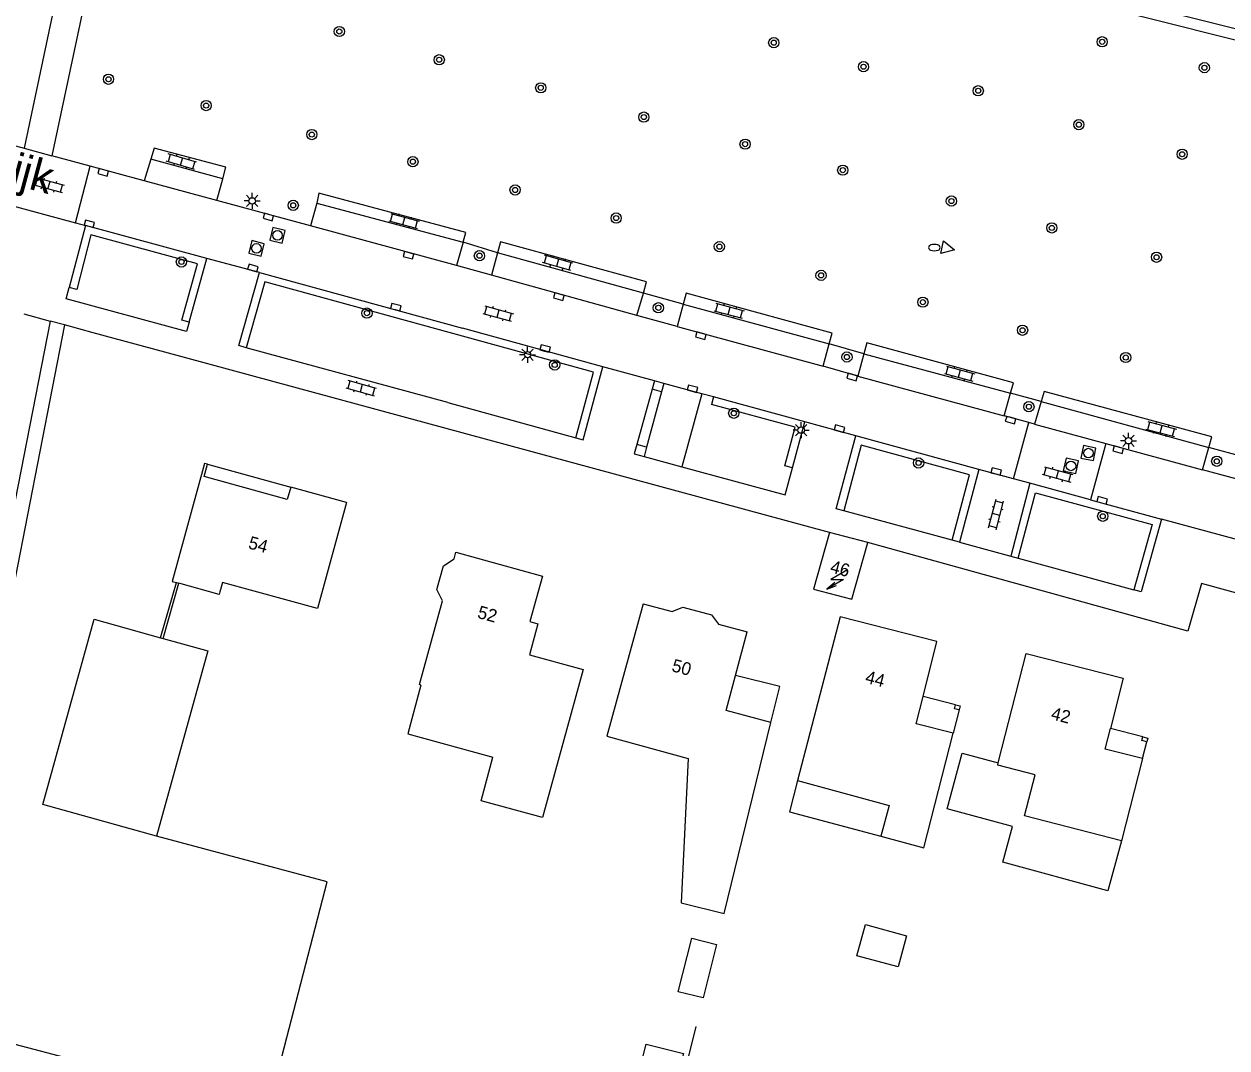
# Model space of a CAD drawing. Extents: x 124000 to 128010, y 398999 to 403000.
# Drawn here: x 127836.8 to 127930.7, y 399703.7 to 399783.6 of the extents above; entities that cross this region are included whole.
import ezdxf

# ---------------------------------------------------------------- set-up
doc = ezdxf.new("R2010")
doc.units = 0
for name, color, linetype in [('gg-afsc-erfafscheiding', 7, 'Continuous'), ('gg-afsc-hekwerk', 7, 'Continuous'), ('gg-afsc-muur', 7, 'Continuous'), ('gg-anno-huisnummerreeks BGT', 7, 'Continuous'), ('gg-anno-openbare ruimte label', 7, 'Continuous'), ('gg-bbg-bijgebouw', 7, 'Continuous'), ('gg-bbg-gedigitaliseerde bebouwing', 7, 'Continuous'), ('gg-bbg-gedigitaliseerde bijgebouw', 7, 'Continuous'), ('gg-bbg-hoofdgebouw', 7, 'Continuous'), ('gg-bbg-luifel en loopbrug', 7, 'Continuous'), ('gg-bbg-onder overbouw', 7, 'Continuous'), ('gg-bbg-pand overbouw', 7, 'Continuous'), ('gg-bbg-pilaar onder overbouw', 7, 'Continuous'), ('gg-bbg-pilaar pand', 7, 'Continuous'), ('gg-knt-verharding', 7, 'Continuous'), ('gg-knt-verharding nz', 7, 'Continuous'), ('gt-grn-groengrens', 7, 'Continuous'), ('gt-grn-weggrens', 7, 'Continuous'), ('gt-symb-boom', 7, 'Continuous'), ('gt-symb-brandkraan', 7, 'Continuous'), ('gt-symb-klinker verharding', 7, 'Continuous'), ('gt-symb-kolk', 7, 'Continuous'), ('gt-symb-lichtmast', 7, 'Continuous'), ('gt-symb-rioolschacht', 7, 'Continuous'), ('gt-symb-trafo symbool', 7, 'Continuous'), ('gt-symb-waterafsluiter', 7, 'Continuous')]:
    doc.layers.add(name, color=color, linetype=linetype)

# ---------------------------------------------------------------- blocks, each defined once
blk = doc.blocks.new('gt0-KOLK')
at = {"layer": 'gt-symb-kolk'}
blk.add_lwpolyline([(0, 0), (0.375, 0), (0.375, 0.4), (-0.375, 0.4), (-0.375, 0), (0, 0)], dxfattribs=at)
blk = doc.blocks.new('gt0-BOOM')
at = {"layer": 'gt-symb-boom'}
for radius in [0.4, 0.2]:
    blk.add_circle((0, 0), radius, dxfattribs=at)
blk = doc.blocks.new('gt0-KL1')
at = {"layer": 'gt-symb-klinker verharding'}
for p, q in [((-1.15, 0.3), (1.15, 0.3)), ((-1, -0.3), (-1, 0.3)), ((-0.5, 0.3), (-0.5, 0.45)), ((0, -0.3), (0, 0.3)), ((0.5, 0.3), (0.5, 0.45)), ((1, -0.3), (1, 0.3)), ((-1.15, -0.3), (1.15, -0.3)), ((-0.5, -0.45), (-0.5, -0.3)), ((0.5, -0.45), (0.5, -0.3))]:
    blk.add_line(p, q, dxfattribs=at)
blk = doc.blocks.new('gt0-RS')
at = {"layer": 'gt-symb-rioolschacht'}
blk.add_lwpolyline([(-0.5, -0.5), (0.5, -0.5), (0.5, 0.5), (-0.5, 0.5)], close=True, dxfattribs=at)
blk.add_circle((0, 0), 0.375, dxfattribs=at)
blk = doc.blocks.new('gt0-LMAST')
at = {"layer": 'gt-symb-lichtmast'}
for p, q in [((-0.182, 0.173), (-0.447, 0.438)), ((-0.005, 0.246), (-0.005, 0.621)), ((0.172, 0.173), (0.437, 0.438)), ((-0.255, -0.004), (-0.63, -0.004)), ((-0.182, -0.181), (-0.447, -0.446)), ((-0.005, -0.254), (-0.005, -0.629)), ((0.437, -0.446), (0.172, -0.181)), ((0.245, -0.004), (0.62, -0.004))]:
    blk.add_line(p, q, dxfattribs=at)
blk.add_circle((-0.005, -0.004), 0.25, dxfattribs=at)
blk = doc.blocks.new('gt0-WAFSL')
at = {"layer": 'gt-symb-waterafsluiter'}
for p, q in [((-0.5, -0.333), (0, 0.667)), ((0, 0.667), (0.5, -0.333)), ((0.5, -0.333), (-0.5, -0.333))]:
    blk.add_line(p, q, dxfattribs=at)
blk = doc.blocks.new('gt0-BR')
at = {"layer": 'gt-symb-brandkraan'}
for centre, radius, start, end in [((-0.244, 0), 0.206, 107.56694, 252.43307), ((0.599, -2.664), 3, 106.89205, 107.56694), ((0, -0.691), 0.938, 73.10799, 106.89205), ((-0.599, -2.664), 3, 72.43309, 73.10799), ((0.244, 0), 0.206, 287.56695, 72.43309), ((0.599, 2.664), 3, 252.43307, 253.10797), ((0, 0.691), 0.938, 253.10797, 286.89206), ((-0.599, 2.664), 3, 286.89206, 287.56695)]:
    blk.add_arc(centre, radius, start, end, dxfattribs=at)
blk = doc.blocks.new('gt0-HSP')
at = {"layer": 'gt-symb-trafo symbool'}
for points in [[(0.771, 0.746), (-0.529, -0.004), (0.471, -0.004), (-0.829, -0.754)], [(-0.217, -0.24), (-0.829, -0.754), (-0.077, -0.48)]]:
    blk.add_lwpolyline(points, dxfattribs=at)

msp = doc.modelspace()

# ---------------------------------------------------------------- linework, layer by layer
at = {"layer": 'gg-afsc-erfafscheiding'}
msp.add_line((127860.466, 399716.614), (127847.131, 399720.191), dxfattribs=at)
at = {"layer": 'gg-afsc-hekwerk'}
for p, q in [((127855.826, 399698.737), (127860.466, 399716.614)), ((127889.27, 399705.317), (127885.732, 399691.241))]:
    msp.add_line(p, q, dxfattribs=at)
msp.add_lwpolyline([(127839.943, 399760.096), (127829.32, 399705.723), (127855.826, 399698.737)], dxfattribs=at)
at = {"layer": 'gg-afsc-muur'}
for p, q in [((127847.455, 399735.677), (127848.687, 399739.985)), ((127847.658, 399735.621), (127848.89, 399739.929))]:
    msp.add_line(p, q, dxfattribs=at)
at = {"layer": 'gg-bbg-bijgebouw'}
for p, q in [((127847.455, 399735.677), (127847.658, 399735.621)), ((127847.131, 399720.191), (127838.25, 399722.654))]:
    msp.add_line(p, q, dxfattribs=at)
for points in [[(127838.25, 399722.654), (127842.261, 399737.117), (127847.455, 399735.677)], [(127847.658, 399735.621), (127851.141, 399734.655), (127847.131, 399720.191)]]:
    msp.add_lwpolyline(points, dxfattribs=at)
at = {"layer": 'gg-bbg-gedigitaliseerde bebouwing'}
msp.add_line((127900.523, 399737.298), (127897.203, 399724.537), dxfattribs=at)
for points in [[(127861.98, 399746.23), (127859.721, 399737.968), (127852.292, 399739.995), (127852.088, 399739.247)], [(127852.088, 399739.247), (127852.038, 399739.062), (127848.89, 399739.929)], [(127867.792, 399731.979), (127866.753, 399728.168), (127873.412, 399726.353)], [(127903.695, 399720.174), (127907.055, 399719.269), (127909.364, 399728.218)], [(127897.203, 399724.537), (127904.353, 399722.588), (127903.695, 399720.174)]]:
    msp.add_lwpolyline(points, dxfattribs=at)
at = {"layer": 'gg-bbg-gedigitaliseerde bijgebouw'}
for points in [[(127901.843, 399710.849), (127902.497, 399713.28), (127905.706, 399712.416), (127905.052, 399709.985), (127901.843, 399710.849)], [(127884.155, 399699.107), (127885.374, 399703.956), (127888.283, 399703.225), (127887.064, 399698.376), (127884.155, 399699.107)]]:
    msp.add_lwpolyline(points, dxfattribs=at)
at = {"layer": 'gg-bbg-hoofdgebouw'}
for p, q in [((127851.13, 399749.22), (127850.88, 399749.29)), ((127861.98, 399746.23), (127857.62, 399747.43)), ((127902.69, 399743.1), (127899.7, 399743.88)), ((127848.687, 399739.985), (127848.89, 399739.929)), ((127885.151, 399738.319), (127882.316, 399727.981)), ((127892.351, 399732.722), (127893.27, 399736.129)), ((127867.792, 399731.979), (127867.665, 399732.014)), ((127924.142, 399726.239), (127922.508, 399719.834))]:
    msp.add_line(p, q, dxfattribs=at)
for points in [[(127850.88, 399749.29), (127848.353, 399740.077), (127848.687, 399739.985)], [(127857.62, 399747.43), (127857.35, 399746.48), (127850.86, 399748.25), (127851.13, 399749.22)], [(127899.7, 399743.88), (127898.46, 399739.48), (127901.45, 399738.69), (127902.69, 399743.1)], [(127867.665, 399732.014), (127869.476, 399738.568), (127869.034, 399739.447), (127869.546, 399741.298), (127870.377, 399741.827), (127870.523, 399742.356), (127877.269, 399740.492), (127876.3, 399736.933), (127876.923, 399736.772), (127876.276, 399734.35), (127880.455, 399733.198), (127877.282, 399721.639), (127872.484, 399722.947), (127873.412, 399726.353)], [(127885.151, 399738.319), (127887.421, 399737.729), (127888.244, 399738.071), (127890.493, 399737.46), (127891.017, 399736.736), (127893.27, 399736.129)], [(127907, 399731.086), (127908.092, 399735.371), (127900.523, 399737.298)], [(127912.881, 399725.91), (127915.06, 399734.448), (127922.636, 399732.514), (127921.636, 399728.592)], [(127895.114, 399729.048), (127891.615, 399729.992), (127892.351, 399732.722)], [(127882.316, 399727.981), (127888.662, 399726.241), (127888.109, 399714.973), (127891.481, 399714.155), (127895.114, 399729.048)], [(127922.508, 399719.834), (127914.931, 399721.767), (127915.749, 399724.974), (127912.832, 399725.718), (127912.881, 399725.91)]]:
    msp.add_lwpolyline(points, dxfattribs=at)
at = {"layer": 'gg-bbg-luifel en loopbrug'}
msp.add_line((127851.13, 399749.22), (127857.62, 399747.43), dxfattribs=at)
for points in [[(127895.114, 399729.048), (127895.805, 399731.879), (127892.351, 399732.722)], [(127922.508, 399719.834), (127921.441, 399715.919), (127913.235, 399718.156), (127913.992, 399720.929), (127908.88, 399722.322), (127910.068, 399726.677), (127912.881, 399725.91)], [(127897.203, 399724.537), (127896.567, 399722.093), (127903.695, 399720.174)], [(127890.872, 399711.73), (127889.823, 399707.56), (127887.884, 399708.048), (127888.932, 399712.218), (127890.872, 399711.73)]]:
    msp.add_lwpolyline(points, dxfattribs=at)
at = {"layer": 'gg-bbg-onder overbouw'}
for points in [[(127909.364, 399728.218), (127906.458, 399728.957), (127907, 399731.086)], [(127924.142, 399726.239), (127921.225, 399726.983), (127921.636, 399728.592)]]:
    msp.add_lwpolyline(points, dxfattribs=at)
at = {"layer": 'gg-bbg-pand overbouw'}
for p, q in [((127909.532, 399730.441), (127907, 399731.086)), ((127909.829, 399730.043), (127909.364, 399728.218)), ((127924.165, 399727.946), (127921.636, 399728.592)), ((127924.142, 399726.239), (127924.476, 399727.547))]:
    msp.add_line(p, q, dxfattribs=at)
at = {"layer": 'gg-bbg-pilaar onder overbouw'}
for points in [[(127909.829, 399730.043), (127909.457, 399730.132), (127909.532, 399730.441)], [(127924.476, 399727.547), (127924.088, 399727.646), (127924.165, 399727.946)]]:
    msp.add_lwpolyline(points, dxfattribs=at)
at = {"layer": 'gg-bbg-pilaar pand'}
for points in [[(127909.532, 399730.441), (127909.904, 399730.352), (127909.829, 399730.043)], [(127924.165, 399727.946), (127924.552, 399727.847), (127924.476, 399727.547)]]:
    msp.add_lwpolyline(points, dxfattribs=at)
at = {"layer": 'gg-knt-verharding'}
for p, q in [((127844.714, 399800.508), (127838.962, 399773.297)), ((127836.134, 399774.062), (127836.804, 399773.888)), ((127836.804, 399773.888), (127838.962, 399773.297)), ((127841.951, 399772.487), (127838.962, 399773.297)), ((127840.796, 399768.076), (127841.951, 399772.487)), ((127846.169, 399771.344), (127841.951, 399772.487)), ((127846.7, 399773.035), (127846.169, 399771.344)), ((127852.311, 399771.508), (127846.7, 399773.035)), ((127851.849, 399769.805), (127852.311, 399771.508)), ((127835.523, 399769.504), (127840.796, 399768.076)), ((127859.152, 399767.826), (127851.849, 399769.805)), ((127859.665, 399769.588), (127859.152, 399767.826)), ((127859.665, 399769.588), (127871.088, 399766.565)), ((127841.581, 399767.863), (127840.32, 399763.019)), ((127840.796, 399768.076), (127841.581, 399767.863)), ((127851.069, 399765.286), (127841.581, 399767.863)), ((127871.088, 399766.565), (127870.57, 399764.724)), ((127873.779, 399765.71), (127873.294, 399763.973)), ((127885.173, 399762.578), (127873.779, 399765.71)), ((127849.687, 399760.314), (127851.069, 399765.286)), ((127855.179, 399764.187), (127851.069, 399765.286)), ((127855.179, 399764.187), (127871.039, 399759.843)), ((127873.294, 399763.973), (127870.57, 399764.724)), ((127884.647, 399760.842), (127885.173, 399762.578)), ((127888.274, 399761.724), (127887.793, 399759.975)), ((127888.274, 399761.724), (127899.67, 399758.622)), ((127838.833, 399760.397), (127831.602, 399723.559)), ((127839.943, 399760.096), (127838.833, 399760.397)), ((127842.196, 399759.485), (127839.943, 399760.096)), ((127887.793, 399759.975), (127884.647, 399760.842)), ((127847.791, 399757.967), (127842.196, 399759.485)), ((127881.987, 399756.836), (127871.039, 399759.843)), ((127869.887, 399754.042), (127854.137, 399758.319)), ((127899.193, 399756.868), (127899.67, 399758.622)), ((127899.7, 399743.88), (127847.791, 399757.967)), ((127902.373, 399757.844), (127901.913, 399756.106)), ((127902.373, 399757.844), (127913.823, 399754.76)), ((127886.019, 399755.735), (127881.987, 399756.836)), ((127901.913, 399756.106), (127899.193, 399756.868)), ((127886.019, 399755.735), (127885.837, 399755.074)), ((127886.76, 399755.532), (127886.019, 399755.735)), ((127886.76, 399755.532), (127886.58, 399754.869)), ((127889.726, 399754.721), (127886.76, 399755.532)), ((127885.837, 399755.074), (127884.647, 399750.75)), ((127886.58, 399754.869), (127885.411, 399750.54)), ((127889.726, 399754.721), (127888.176, 399749.022)), ((127890.638, 399754.471), (127889.726, 399754.721)), ((127897.762, 399752.522), (127890.638, 399754.471)), ((127913.344, 399752.994), (127913.823, 399754.76)), ((127869.887, 399754.042), (127879.881, 399751.276)), ((127916.224, 399754.105), (127915.712, 399752.35)), ((127916.224, 399754.105), (127929.316, 399750.53)), ((127915.256, 399752.477), (127913.344, 399752.994)), ((127896.796, 399748.936), (127897.762, 399752.522)), ((127901.749, 399751.435), (127897.762, 399752.522)), ((127914.075, 399748.085), (127915.256, 399752.477)), ((127915.712, 399752.35), (127915.256, 399752.477)), ((127911.367, 399748.821), (127901.749, 399751.435)), ((127921.285, 399750.826), (127920.079, 399746.445)), ((127885.411, 399750.54), (127885.219, 399749.831)), ((127885.219, 399749.831), (127888.176, 399749.022)), ((127928.816, 399748.79), (127929.316, 399750.53)), ((127911.367, 399748.821), (127909.849, 399743.126)), ((127914.075, 399748.085), (127911.367, 399748.821)), ((127931.543, 399748.044), (127928.816, 399748.79)), ((127915.352, 399747.736), (127914.075, 399748.085)), ((127915.352, 399747.736), (127913.853, 399742.035)), ((127920.079, 399746.445), (127915.352, 399747.736)), ((127920.079, 399746.445), (127925.627, 399744.934)), ((127909.27, 399743.284), (127900.805, 399745.59)), ((127973.062, 399732.073), (127925.627, 399744.934)), ((127909.849, 399743.126), (127909.27, 399743.284)), ((127909.849, 399743.126), (127913.853, 399742.035)), ((127913.853, 399742.035), (127914.432, 399741.877)), ((127914.432, 399741.877), (127923.453, 399739.419))]:
    msp.add_line(p, q, dxfattribs=at)
for points in [[(127838.503, 399801.513), (127838.36, 399800.312), (127842.264, 399799.757), (127836.804, 399773.888)], [(127913.92, 399787.633), (127942.487, 399780.443), (127973.096, 399772.845)], [(127852.311, 399771.508), (127852.552, 399772.399), (127846.962, 399773.897), (127846.7, 399773.035)], [(127871.088, 399766.565), (127871.297, 399767.313), (127859.803, 399770.367), (127859.665, 399769.588)], [(127885.173, 399762.578), (127885.416, 399763.45), (127874.009, 399766.575), (127873.779, 399765.71)], [(127854.137, 399758.319), (127853.558, 399758.476), (127855.179, 399764.187)], [(127849.687, 399760.314), (127849.486, 399759.59), (127840.087, 399762.124), (127840.32, 399763.019)], [(127899.67, 399758.622), (127899.894, 399759.442), (127888.494, 399762.574), (127888.274, 399761.724)], [(127913.823, 399754.76), (127914.063, 399755.577), (127902.606, 399758.7), (127902.373, 399757.844)], [(127879.881, 399751.276), (127880.459, 399751.116), (127881.987, 399756.836)], [(127929.316, 399750.53), (127929.563, 399751.36), (127916.47, 399754.89), (127916.224, 399754.105)], [(127884.647, 399750.75), (127884.452, 399750.04), (127885.219, 399749.831)], [(127900.805, 399745.59), (127900.226, 399745.748), (127901.749, 399751.435)], [(127888.176, 399749.022), (127896.227, 399746.821), (127896.796, 399748.936)], [(127925.627, 399744.934), (127924.032, 399739.261), (127923.453, 399739.419)], [(127937.496, 399737.525), (127928.748, 399739.918), (127927.695, 399736.192), (127902.69, 399743.1)]]:
    msp.add_lwpolyline(points, dxfattribs=at)
at = {"layer": 'gg-knt-verharding nz'}
for p, q in [((127851.849, 399769.805), (127846.169, 399771.344)), ((127870.57, 399764.724), (127859.152, 399767.826)), ((127884.647, 399760.842), (127873.294, 399763.973)), ((127887.793, 399759.975), (127899.193, 399756.868)), ((127901.913, 399756.106), (127913.344, 399752.994)), ((127915.712, 399752.35), (127921.285, 399750.826)), ((127921.285, 399750.826), (127928.816, 399748.79))]:
    msp.add_line(p, q, dxfattribs=at)
at = {"layer": 'gt-grn-groengrens'}
for p, q in [((127873.779, 399765.71), (127871.088, 399766.565)), ((127888.274, 399761.724), (127885.173, 399762.578)), ((127902.373, 399757.844), (127899.67, 399758.622)), ((127886.58, 399754.869), (127885.837, 399755.074)), ((127890.638, 399754.471), (127890.479, 399753.893)), ((127916.224, 399754.105), (127913.823, 399754.76)), ((127885.411, 399750.54), (127884.647, 399750.75)), ((127932.003, 399749.785), (127929.316, 399750.53))]:
    msp.add_line(p, q, dxfattribs=at)
for points in [[(127844.714, 399800.508), (127858.037, 399798.572), (127870.019, 399796.35), (127883.126, 399793.753), (127897.002, 399790.79), (127911.038, 399787.476), (127972.871, 399771.941)], [(127849.687, 399760.314), (127849.109, 399760.475), (127850.329, 399764.865), (127842.009, 399767.125), (127840.901, 399762.868), (127840.32, 399763.019)], [(127879.881, 399751.276), (127881.254, 399756.415), (127855.594, 399763.451), (127854.137, 399758.319)], [(127896.796, 399748.936), (127896.217, 399749.092), (127897.027, 399752.101), (127890.479, 399753.893)], [(127909.27, 399743.284), (127910.633, 399748.399), (127902.173, 399750.698), (127900.805, 399745.59)], [(127914.432, 399741.877), (127915.778, 399746.998), (127924.886, 399744.514), (127923.453, 399739.419)]]:
    msp.add_lwpolyline(points, dxfattribs=at)
at = {"layer": 'gt-grn-weggrens'}
msp.add_line((127836.777, 399760.971), (127838.833, 399760.397), dxfattribs=at)

# ---------------------------------------------------------------- block references
at = {"layer": 'gt-symb-boom'}
for p in [(127861.414, 399783), (127920.993, 399782.197), (127895.341, 399782.127), (127869.215, 399780.796), (127902.351, 399780.252), (127928.974, 399780.174), (127843.388, 399779.273), (127877.143, 399778.604), (127911.314, 399778.374), (127851.011, 399777.217), (127885.198, 399776.318), (127919.173, 399775.727), (127859.263, 399774.952), (127893.102, 399774.208), (127867.162, 399772.837), (127927.238, 399773.417), (127900.734, 399772.177), (127875.139, 399770.628), (127857.817, 399769.43), (127909.216, 399769.765), (127883.033, 399768.437), (127917.06, 399767.668), (127872.357, 399765.5), (127891.096, 399766.204), (127925.243, 399765.377), (127849.083, 399765.009), (127899.035, 399763.964), (127906.994, 399761.871), (127863.574, 399761.017), (127886.329, 399761.433), (127914.777, 399759.68), (127878.233, 399756.97), (127901.061, 399757.59), (127922.83, 399757.549), (127892.221, 399753.199), (127915.272, 399753.711), (127906.657, 399749.319), (127929.943, 399749.453), (127921.037, 399745.16)]:
    msp.add_blockref('gt0-BOOM', p, dxfattribs=at)
at = {"layer": 'gt-symb-brandkraan'}
msp.add_blockref('gt0-BR', (127907.887, 399766.135), dxfattribs=at)
at = {"layer": 'gt-symb-klinker verharding'}
for p, rotation in [((127849.079, 399772.839), 163.8657954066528), ((127838.739, 399771.012), -15.189787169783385), ((127866.463, 399768.203), -15.00891367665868), ((127878.46, 399764.942), 164.69967555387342), ((127891.855, 399761.199), -15.00891367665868), ((127873.817, 399760.983), -15.30032444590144), ((127909.857, 399756.296), -15.00891367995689), ((127863.124, 399755.144), 164.21205294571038), ((127925.604, 399751.961), -15.00891367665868), ((127917.507, 399748.42), -15.300324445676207), ((127912.708, 399745.296), 75.04643524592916)]:
    msp.add_blockref('gt0-KL1', p, dxfattribs=dict(at, rotation=rotation))
at = {"layer": 'gt-symb-kolk'}
for p, rotation in [((127843.029, 399772.203), 164.6996755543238), ((127855.919, 399768.716), 164.8655249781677), ((127841.838, 399767.793), -15.189787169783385), ((127866.863, 399765.728), 164.86552497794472), ((127854.614, 399764.349), -16.02410965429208), ((127878.608, 399762.497), 164.62927456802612), ((127865.778, 399761.286), -15.30032444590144), ((127889.696, 399759.454), 164.69967555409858), ((127877.448, 399758.058), -15.064233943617), ((127901.526, 399756.223), 163.19645198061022), ((127888.937, 399754.92), -15.189787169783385), ((127913.896, 399752.858), 164.3378936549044), ((127900.42, 399751.8), -15.370725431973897), ((127922.298, 399750.552), 164.8655249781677), ((127912.665, 399748.459), -14.82810852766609), ((127920.934, 399746.204), -15.717252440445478)]:
    msp.add_blockref('gt0-KOLK', p, dxfattribs=dict(at, rotation=rotation))
at = {"layer": 'gt-symb-lichtmast'}
for p in [(127854.611, 399769.777), (127876.125, 399757.776), (127897.487, 399751.889), (127923.055, 399751.059)]:
    msp.add_blockref('gt0-LMAST', p, dxfattribs=at)
at = {"layer": 'gt-symb-rioolschacht'}
for p, rotation in [((127856.587, 399767.087), 76.22785456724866), ((127854.942, 399766.068), 75.58873496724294), ((127919.92, 399750.089), 78.57767892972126), ((127918.553, 399749.092), 77.58922528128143)]:
    msp.add_blockref('gt0-RS', p, dxfattribs=dict(at, rotation=rotation))
at = {"layer": 'gt-symb-trafo symbool'}
msp.add_blockref('gt0-HSP', (127900.321, 399740.228), dxfattribs=at)
at = {"layer": 'gt-symb-waterafsluiter', "rotation": -101.82670392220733}
msp.add_blockref('gt0-WAFSL', (127908.814, 399766.095), dxfattribs=at)

# ---------------------------------------------------------------- texts
at = {"layer": 'gg-anno-huisnummerreeks BGT'}
for s, rotation, p in [('54', 344.8, (127854.236, 399742.665)), ('46', 345.4, (127899.686, 399740.783)), ('52', 344.6, (127872.138, 399737.24)), ('50', 344.9, (127887.306, 399733.077)), ('44', 345.7, (127902.426, 399732.17)), ('42', 345.7, (127916.932, 399729.325))]:
    msp.add_text(s, height=1, rotation=rotation, dxfattribs=at).set_placement(p)
at = {"layer": 'gg-anno-openbare ruimte label'}
msp.add_text('Langendijk', height=2.5, rotation=344.9, dxfattribs=at).set_placement((127823.072, 399774.514))

doc.saveas('drawing.dxf')
